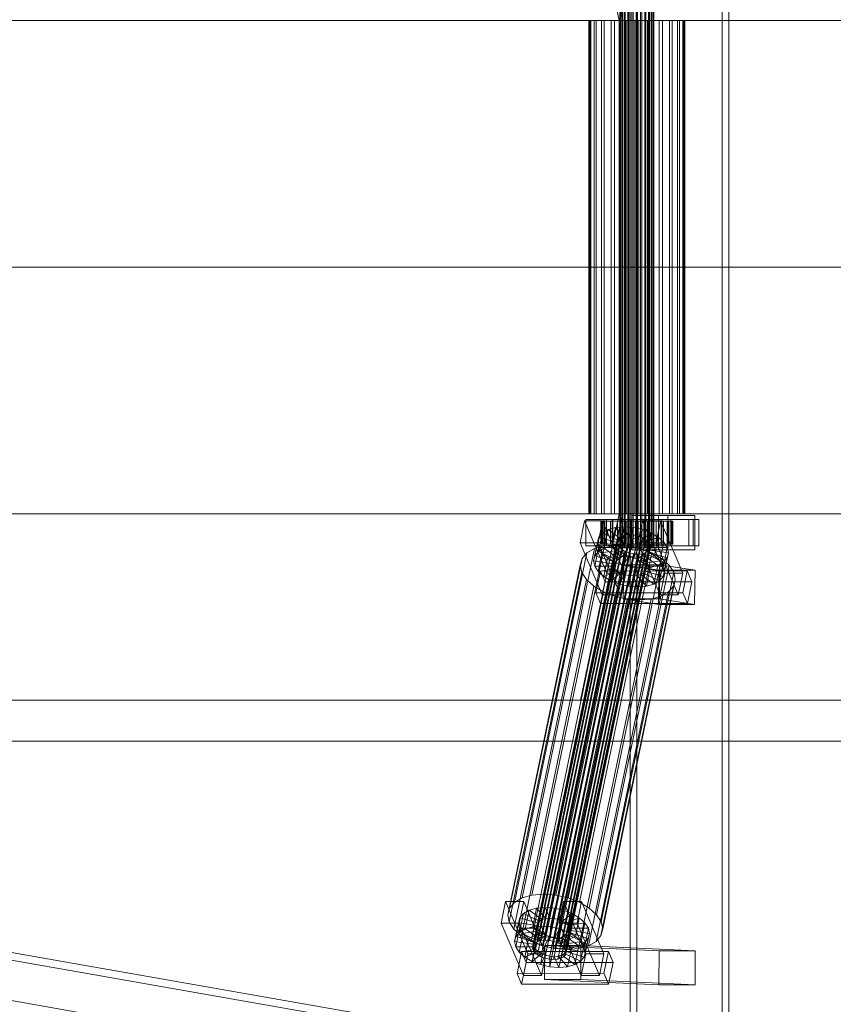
# Model space of a CAD drawing. Header units: millimetres. Extents: x -4395 to 65662, y -65530 to 6847.
# Tile 652 of 656: x 22246 to 22675, y -18389 to -17870. Entities that reach past the tile are written whole.
import ezdxf

# ---------------------------------------------------------------- set-up
doc = ezdxf.new("R2010")
doc.units = ezdxf.units.MM
doc.layers.add('superior_C02', color=7, linetype='Continuous', lineweight=0)
doc.layers.add('superior_C07', color=7, linetype='Continuous', lineweight=0)

msp = doc.modelspace()

# ---------------------------------------------------------------- linework, layer by layer
at = {"layer": 'superior_C02'}
for p, q in [((22567.843, -17575), (22567.843, -18425)), ((22571.419, -18425), (22571.419, -17575)), ((22616.334, -18425), (22616.334, -17575)), ((22619.91, -17575), (22619.91, -18425)), ((22541.592, -17771.702), (22561.995, -17870)), ((22563.773, -17870), (22543.371, -17771.702)), ((22562.351, -18148), (22562.351, -17852)), ((22562.563, -18148), (22562.563, -17852)), ((22562.753, -18148), (22562.753, -17852)), ((22563.372, -18148), (22563.372, -17852)), ((22563.74, -18148), (22563.74, -17852)), ((22564.725, -18148), (22564.725, -17852)), ((22565.245, -18148), (22565.245, -17852)), ((22566.529, -18148), (22566.529, -17852)), ((22567.166, -18148), (22567.166, -17852)), ((22568.661, -18148), (22568.661, -17852)), ((22569.371, -18148), (22569.371, -17852)), ((22570.976, -18148), (22570.976, -17852)), ((22571.711, -18148), (22571.711, -17852)), ((22573.316, -18148), (22573.316, -17852)), ((22574.026, -18148), (22574.026, -17852)), ((22575.522, -18148), (22575.522, -17852)), ((22576.158, -18148), (22576.158, -17852)), ((22577.443, -18148), (22577.443, -17852)), ((22577.962, -18148), (22577.962, -17852)), ((22578.948, -18148), (22578.948, -17852)), ((22579.315, -18148), (22579.315, -17852)), ((22579.935, -17852), (22579.935, -18148)), ((22580.125, -18148), (22580.125, -17852)), ((22580.336, -18148), (22580.336, -17852)), ((21988.96, -17870), (22561.995, -17870)), ((22563.773, -17870), (21990.738, -17870)), ((22546.561, -17870), (22545.965, -17870)), ((22545.965, -17870), (22547.098, -17870)), ((22545.965, -18130), (22545.965, -17870)), ((22548.847, -17870), (22546.561, -17870)), ((22546.561, -18130), (22546.561, -17870)), ((22547.098, -17870), (22549.884, -17870)), ((22547.098, -18130), (22547.098, -17870)), ((22552.665, -17870), (22548.847, -17870)), ((22548.847, -18130), (22548.847, -17870)), ((22549.884, -17870), (22554.132, -17870)), ((22549.884, -18130), (22549.884, -17870)), ((22557.756, -17870), (22552.665, -17870)), ((22552.665, -18130), (22552.665, -17870)), ((22554.132, -17870), (22559.553, -17870)), ((22554.132, -18130), (22554.132, -17870)), ((22563.773, -17870), (22557.756, -17870)), ((22557.756, -18130), (22557.756, -17870)), ((22559.553, -17870), (22565.777, -17870)), ((22559.553, -18130), (22559.553, -17870)), ((22561.995, -17870), (22561.995, -18000)), ((22561.995, -17870), (22991.771, -17870)), ((22563.773, -18000), (22563.773, -17870)), ((22993.55, -17870), (22563.773, -17870)), ((22570.307, -17870), (22563.773, -17870)), ((22563.773, -18130), (22563.773, -17870)), ((22565.777, -17870), (22572.381, -17870)), ((22565.777, -18130), (22565.777, -17870)), ((22576.91, -17870), (22570.307, -17870)), ((22570.307, -18130), (22570.307, -17870)), ((22572.381, -17870), (22578.914, -17870)), ((22572.381, -18130), (22572.381, -17870)), ((22583.135, -17870), (22576.91, -17870)), ((22576.91, -18130), (22576.91, -17870)), ((22578.914, -17870), (22584.932, -17870)), ((22578.914, -18130), (22578.914, -17870)), ((22588.556, -17870), (22583.135, -17870)), ((22583.135, -18130), (22583.135, -17870)), ((22584.932, -17870), (22590.023, -17870)), ((22584.932, -18130), (22584.932, -17870)), ((22592.804, -17870), (22588.556, -17870)), ((22588.556, -18130), (22588.556, -17870)), ((22590.023, -17870), (22593.841, -17870)), ((22590.023, -18130), (22590.023, -17870)), ((22595.589, -17870), (22592.804, -17870)), ((22592.804, -18130), (22592.804, -17870)), ((22593.841, -17870), (22596.126, -17870)), ((22593.841, -18130), (22593.841, -17870)), ((22596.723, -17870), (22595.589, -17870)), ((22595.589, -17870), (22595.589, -18130)), ((22596.126, -17870), (22596.723, -17870)), ((22596.126, -18130), (22596.126, -17870)), ((22596.723, -18130), (22596.723, -17870)), ((21988.96, -18000), (22561.995, -18000)), ((22563.773, -18000), (21990.738, -18000)), ((22561.995, -18000), (22561.995, -18130)), ((22561.995, -18000), (22991.771, -18000)), ((22563.773, -18130), (22563.773, -18000)), ((22993.55, -18000), (22563.773, -18000)), ((21988.96, -18130), (22561.995, -18130)), ((22563.773, -18130), (21990.738, -18130)), ((22561.995, -18130), (22541.592, -18228.298)), ((22543.371, -18228.298), (22563.773, -18130)), ((22547.098, -18130), (22545.965, -18130)), ((22545.965, -18130), (22546.561, -18130)), ((22546.561, -18130), (22548.847, -18130)), ((22549.884, -18130), (22547.098, -18130)), ((22548.847, -18130), (22552.665, -18130)), ((22554.132, -18130), (22549.884, -18130)), ((22552.665, -18130), (22557.756, -18130)), ((22559.553, -18130), (22554.132, -18130)), ((22557.756, -18130), (22563.773, -18130)), ((22565.777, -18130), (22559.553, -18130)), ((22561.995, -18130), (22991.771, -18130)), ((22993.55, -18130), (22563.773, -18130)), ((22563.773, -18130), (22570.307, -18130)), ((22572.381, -18130), (22565.777, -18130)), ((22587.745, -18131), (22568.654, -18131)), ((22568.654, -18131), (22568.654, -18149)), ((22582.841, -18131), (22568.654, -18131)), ((22570.307, -18130), (22576.91, -18130)), ((22578.914, -18130), (22572.381, -18130)), ((22576.91, -18130), (22583.135, -18130)), ((22584.932, -18130), (22578.914, -18130)), ((22582.841, -18149), (22582.841, -18131)), ((22582.841, -18131), (22601.932, -18131)), ((22583.135, -18130), (22588.556, -18130)), ((22590.023, -18130), (22584.932, -18130)), ((22587.745, -18149), (22587.745, -18131)), ((22587.745, -18131), (22601.932, -18131)), ((22588.556, -18130), (22592.804, -18130)), ((22593.841, -18130), (22590.023, -18130)), ((22592.804, -18130), (22595.589, -18130)), ((22596.126, -18130), (22593.841, -18130)), ((22595.589, -18130), (22596.723, -18130)), ((22596.723, -18130), (22596.126, -18130)), ((22601.932, -18131), (22601.932, -18149)), ((22543.755, -18133.859), (22541.374, -18145.327)), ((22553.3, -18133.847), (22543.755, -18133.859)), ((22555.505, -18161.391), (22543.755, -18133.859)), ((22553.989, -18133), (22544.443, -18133)), ((22544.443, -18133), (22544.443, -18147)), ((22558.75, -18133), (22544.443, -18133)), ((22550.92, -18145.315), (22553.3, -18133.847)), ((22552.806, -18134), (22552.36, -18134)), ((22552.36, -18134), (22562.351, -18134)), ((22552.36, -18146), (22552.36, -18134)), ((22552.36, -18134), (22553.207, -18134)), ((22554.515, -18134), (22552.806, -18134)), ((22552.806, -18134), (22562.563, -18134)), ((22552.806, -18146), (22552.806, -18134)), ((22553.207, -18134), (22562.753, -18134)), ((22553.207, -18146), (22553.207, -18134)), ((22553.207, -18134), (22555.291, -18134)), ((22553.3, -18133.847), (22565.051, -18161.379)), ((22553.989, -18147), (22553.989, -18133)), ((22553.989, -18133), (22568.295, -18133)), ((22557.371, -18134), (22554.515, -18134)), ((22554.515, -18134), (22563.372, -18134)), ((22554.515, -18146), (22554.515, -18134)), ((22601.108, -18133), (22555.29, -18133)), ((22555.29, -18133), (22555.29, -18147)), ((22558.27, -18133), (22555.29, -18133)), ((22555.291, -18134), (22563.74, -18134)), ((22555.291, -18146), (22555.291, -18134)), ((22555.291, -18134), (22558.469, -18134)), ((22561.18, -18134), (22557.371, -18134)), ((22557.371, -18134), (22564.725, -18134)), ((22557.371, -18146), (22557.371, -18134)), ((22558.27, -18147), (22558.27, -18133)), ((22558.27, -18133), (22604.089, -18133)), ((22558.469, -18134), (22565.245, -18134)), ((22558.469, -18146), (22558.469, -18134)), ((22558.469, -18134), (22562.524, -18134)), ((22558.75, -18147), (22558.75, -18133)), ((22558.75, -18133), (22568.295, -18133)), ((22565.681, -18134), (22561.18, -18134)), ((22561.18, -18134), (22566.529, -18134)), ((22561.18, -18146), (22561.18, -18134)), ((22562.351, -18134), (22562.563, -18134)), ((22562.351, -18134), (22562.351, -18146)), ((22562.753, -18134), (22562.351, -18134)), ((22562.524, -18134), (22567.166, -18134)), ((22562.524, -18146), (22562.524, -18134)), ((22562.524, -18134), (22567.18, -18134)), ((22562.563, -18134), (22563.372, -18134)), ((22562.563, -18134), (22562.563, -18146)), ((22562.753, -18134), (22562.753, -18146)), ((22563.74, -18134), (22562.753, -18134)), ((22563.372, -18134), (22564.725, -18134)), ((22563.372, -18134), (22563.372, -18146)), ((22563.74, -18134), (22563.74, -18146)), ((22565.245, -18134), (22563.74, -18134)), ((22564.725, -18134), (22566.529, -18134)), ((22564.725, -18134), (22564.725, -18146)), ((22565.245, -18134), (22565.245, -18146)), ((22567.166, -18134), (22565.245, -18134)), ((22570.568, -18134), (22565.681, -18134)), ((22565.681, -18134), (22568.661, -18134)), ((22565.681, -18146), (22565.681, -18134)), ((22566.529, -18134), (22568.661, -18134)), ((22566.529, -18134), (22566.529, -18146)), ((22567.166, -18134), (22567.166, -18146)), ((22569.371, -18134), (22567.166, -18134)), ((22567.18, -18134), (22569.371, -18134)), ((22567.18, -18146), (22567.18, -18134)), ((22567.18, -18134), (22572.12, -18134)), ((22568.295, -18133), (22568.295, -18147)), ((22568.661, -18134), (22570.976, -18134)), ((22568.661, -18134), (22568.661, -18146)), ((22569.371, -18134), (22569.371, -18146)), ((22571.711, -18134), (22569.371, -18134)), ((22575.508, -18134), (22570.568, -18134)), ((22570.568, -18134), (22570.976, -18134)), ((22570.568, -18146), (22570.568, -18134)), ((22570.976, -18134), (22573.316, -18134)), ((22570.976, -18134), (22570.976, -18146)), ((22572.12, -18134), (22571.711, -18134)), ((22571.711, -18134), (22571.711, -18146)), ((22574.026, -18134), (22571.711, -18134)), ((22574.3, -18133.821), (22571.92, -18145.289)), ((22572.12, -18146), (22572.12, -18134)), ((22572.12, -18134), (22577.007, -18134)), ((22575.508, -18134), (22573.316, -18134)), ((22573.316, -18134), (22575.522, -18134)), ((22573.316, -18134), (22573.316, -18146)), ((22577.007, -18134), (22574.026, -18134)), ((22574.026, -18134), (22574.026, -18146)), ((22576.158, -18134), (22574.026, -18134)), ((22583.846, -18133.809), (22574.3, -18133.821)), ((22586.051, -18161.353), (22574.3, -18133.821)), ((22584.534, -18133), (22574.989, -18133)), ((22574.989, -18133), (22574.989, -18147)), ((22589.295, -18133), (22574.989, -18133)), ((22580.164, -18134), (22575.508, -18134)), ((22575.508, -18146), (22575.508, -18134)), ((22580.164, -18134), (22575.522, -18134)), ((22575.522, -18134), (22577.443, -18134)), ((22575.522, -18134), (22575.522, -18146)), ((22581.508, -18134), (22576.158, -18134)), ((22576.158, -18134), (22576.158, -18146)), ((22577.962, -18134), (22576.158, -18134)), ((22577.007, -18146), (22577.007, -18134)), ((22577.007, -18134), (22581.508, -18134)), ((22584.219, -18134), (22577.443, -18134)), ((22577.443, -18134), (22578.948, -18134)), ((22577.443, -18134), (22577.443, -18146)), ((22585.316, -18134), (22577.962, -18134)), ((22577.962, -18134), (22577.962, -18146)), ((22579.315, -18134), (22577.962, -18134)), ((22587.397, -18134), (22578.948, -18134)), ((22578.948, -18134), (22579.935, -18134)), ((22578.948, -18134), (22578.948, -18146)), ((22588.173, -18134), (22579.315, -18134)), ((22579.315, -18134), (22579.315, -18146)), ((22580.125, -18134), (22579.315, -18134)), ((22579.935, -18134), (22589.48, -18134)), ((22579.935, -18146), (22579.935, -18134)), ((22579.935, -18134), (22580.336, -18134)), ((22589.882, -18134), (22580.125, -18134)), ((22580.125, -18134), (22580.125, -18146)), ((22580.336, -18134), (22580.125, -18134)), ((22584.219, -18134), (22580.164, -18134)), ((22580.164, -18146), (22580.164, -18134)), ((22590.328, -18134), (22580.336, -18134)), ((22580.336, -18134), (22580.336, -18146)), ((22581.466, -18145.277), (22583.846, -18133.809)), ((22581.508, -18146), (22581.508, -18134)), ((22581.508, -18134), (22585.316, -18134)), ((22583.846, -18133.809), (22595.596, -18161.341)), ((22587.397, -18134), (22584.219, -18134)), ((22584.219, -18146), (22584.219, -18134)), ((22584.534, -18147), (22584.534, -18133)), ((22584.534, -18133), (22598.841, -18133)), ((22585.316, -18146), (22585.316, -18134)), ((22585.316, -18134), (22588.173, -18134)), ((22589.48, -18134), (22587.397, -18134)), ((22587.397, -18146), (22587.397, -18134)), ((22588.173, -18146), (22588.173, -18134)), ((22588.173, -18134), (22589.882, -18134)), ((22589.295, -18147), (22589.295, -18133)), ((22589.295, -18133), (22598.841, -18133)), ((22589.48, -18134), (22589.48, -18146)), ((22590.328, -18134), (22589.48, -18134)), ((22589.882, -18146), (22589.882, -18134)), ((22589.882, -18134), (22590.328, -18134)), ((22590.328, -18146), (22590.328, -18134)), ((22598.841, -18133), (22598.841, -18147)), ((22601.108, -18147), (22601.108, -18133)), ((22601.108, -18133), (22604.089, -18133)), ((22604.089, -18133), (22604.089, -18147)), ((22519.022, -18355.541), (22563.397, -18141.742)), ((22520.874, -18355.022), (22565.249, -18141.224)), ((22523.022, -18354.844), (22567.398, -18141.045)), ((22525.321, -18355.017), (22569.696, -18141.218)), ((22527.613, -18355.53), (22571.988, -18141.731)), ((22551.107, -18149.985), (22553.147, -18140.156)), ((22553.147, -18140.156), (22551.229, -18142.416)), ((22556.164, -18138.419), (22553.147, -18140.156)), ((22553.147, -18140.156), (22561.628, -18144.203)), ((22554.124, -18148.249), (22556.164, -18138.419)), ((22560.074, -18137.325), (22556.164, -18138.419)), ((22556.164, -18138.419), (22563.057, -18143.38)), ((22558.034, -18147.155), (22560.074, -18137.325)), ((22564.609, -18136.948), (22560.074, -18137.325)), ((22560.074, -18137.325), (22564.909, -18142.862)), ((22563.397, -18141.742), (22561.968, -18142.565)), ((22562.569, -18146.777), (22564.609, -18136.948)), ((22565.249, -18141.224), (22563.397, -18141.742)), ((22569.462, -18137.313), (22564.609, -18136.948)), ((22564.609, -18136.948), (22567.058, -18142.683)), ((22567.398, -18141.045), (22565.249, -18141.224)), ((22569.696, -18141.218), (22567.398, -18141.045)), ((22567.422, -18147.143), (22569.462, -18137.313)), ((22569.462, -18137.313), (22569.356, -18142.856)), ((22574.301, -18138.396), (22569.462, -18137.313)), ((22571.988, -18141.731), (22569.696, -18141.218)), ((22574.301, -18138.396), (22571.648, -18143.369)), ((22574.118, -18142.549), (22571.988, -18141.731)), ((22572.261, -18148.226), (22574.301, -18138.396)), ((22578.796, -18140.123), (22573.778, -18144.188)), ((22578.796, -18140.123), (22574.301, -18138.396)), ((22576.756, -18149.953), (22578.796, -18140.123)), ((22582.642, -18142.377), (22578.796, -18140.123)), ((22516.004, -18331.197), (22554.259, -18146.887)), ((22516.357, -18358.68), (22560.732, -18144.881)), ((22516.634, -18360.017), (22561.01, -18146.218)), ((22516.684, -18357.434), (22561.059, -18143.635)), ((22517.593, -18356.363), (22561.968, -18142.565)), ((22522.068, -18330.692), (22560.322, -18146.383)), ((22528.555, -18331.181), (22566.81, -18146.872)), ((22529.742, -18356.348), (22574.118, -18142.549)), ((22531.564, -18357.415), (22575.939, -18143.617)), ((22532.953, -18358.659), (22577.329, -18144.861)), ((22578.192, -18146.196), (22533.816, -18359.995)), ((22541.374, -18145.327), (22550.92, -18145.315)), ((22541.374, -18145.327), (22553.125, -18172.859)), ((22544.443, -18147), (22553.989, -18147)), ((22544.443, -18147), (22558.75, -18147)), ((22548.498, -18154.877), (22550.538, -18145.047)), ((22554.259, -18146.887), (22549.033, -18148.35)), ((22549.188, -18152.246), (22551.229, -18142.416)), ((22551.229, -18142.416), (22550.538, -18145.047)), ((22550.538, -18145.047), (22560.392, -18146.52)), ((22550.538, -18145.047), (22551.124, -18147.868)), ((22562.671, -18172.847), (22550.92, -18145.315)), ((22551.229, -18142.416), (22560.719, -18145.274)), ((22562.351, -18146), (22552.36, -18146)), ((22552.36, -18146), (22552.806, -18146)), ((22553.207, -18146), (22552.36, -18146)), ((22562.563, -18146), (22552.806, -18146)), ((22552.806, -18146), (22554.515, -18146)), ((22562.753, -18146), (22553.207, -18146)), ((22555.291, -18146), (22553.207, -18146)), ((22568.295, -18147), (22553.989, -18147)), ((22554.124, -18148.249), (22558.034, -18147.155)), ((22560.322, -18146.383), (22554.259, -18146.887)), ((22563.372, -18146), (22554.515, -18146)), ((22554.515, -18146), (22557.371, -18146)), ((22555.29, -18147), (22601.108, -18147)), ((22555.29, -18147), (22558.27, -18147)), ((22563.74, -18146), (22555.291, -18146)), ((22558.469, -18146), (22555.291, -18146)), ((22564.725, -18146), (22557.371, -18146)), ((22557.371, -18146), (22561.18, -18146)), ((22558.034, -18147.155), (22562.569, -18146.777)), ((22562.869, -18152.692), (22558.034, -18147.155)), ((22604.089, -18147), (22558.27, -18147)), ((22560.392, -18146.52), (22558.352, -18156.35)), ((22565.245, -18146), (22558.469, -18146)), ((22562.524, -18146), (22558.469, -18146)), ((22560.719, -18145.274), (22558.679, -18155.103)), ((22568.295, -18147), (22558.75, -18147)), ((22561.628, -18144.203), (22559.588, -18154.033)), ((22566.81, -18146.872), (22560.322, -18146.383)), ((22560.392, -18146.52), (22560.719, -18145.274)), ((22560.67, -18147.856), (22560.392, -18146.52)), ((22560.719, -18145.274), (22561.628, -18144.203)), ((22561.059, -18143.635), (22560.732, -18144.881)), ((22560.732, -18144.881), (22561.01, -18146.218)), ((22561.01, -18146.218), (22561.873, -18147.554)), ((22563.057, -18143.38), (22561.017, -18153.21)), ((22561.968, -18142.565), (22561.059, -18143.635)), ((22566.529, -18146), (22561.18, -18146)), ((22561.18, -18146), (22565.681, -18146)), ((22561.628, -18144.203), (22563.057, -18143.38)), ((22562.563, -18146), (22562.351, -18146)), ((22562.351, -18146), (22562.753, -18146)), ((22567.166, -18146), (22562.524, -18146)), ((22567.18, -18146), (22562.524, -18146)), ((22563.372, -18146), (22562.563, -18146)), ((22565.017, -18152.513), (22562.569, -18146.777)), ((22562.569, -18146.777), (22567.422, -18147.143)), ((22562.753, -18146), (22563.74, -18146)), ((22564.909, -18142.862), (22562.869, -18152.692)), ((22563.057, -18143.38), (22564.909, -18142.862)), ((22564.725, -18146), (22563.372, -18146)), ((22563.74, -18146), (22565.245, -18146)), ((22566.529, -18146), (22564.725, -18146)), ((22564.909, -18142.862), (22567.058, -18142.683)), ((22567.058, -18142.683), (22565.017, -18152.513)), ((22565.245, -18146), (22567.166, -18146)), ((22568.661, -18146), (22565.681, -18146)), ((22565.681, -18146), (22570.568, -18146)), ((22568.661, -18146), (22566.529, -18146)), ((22573.278, -18148.32), (22566.81, -18146.872)), ((22567.058, -18142.683), (22569.356, -18142.856)), ((22567.166, -18146), (22569.371, -18146)), ((22569.371, -18146), (22567.18, -18146)), ((22572.12, -18146), (22567.18, -18146)), ((22569.356, -18142.856), (22567.316, -18152.686)), ((22567.316, -18152.686), (22567.422, -18147.143)), ((22567.422, -18147.143), (22572.261, -18148.226)), ((22570.976, -18146), (22568.661, -18146)), ((22569.356, -18142.856), (22571.648, -18143.369)), ((22569.371, -18146), (22571.711, -18146)), ((22571.648, -18143.369), (22569.608, -18153.199)), ((22570.976, -18146), (22570.568, -18146)), ((22570.568, -18146), (22575.508, -18146)), ((22573.316, -18146), (22570.976, -18146)), ((22571.648, -18143.369), (22573.778, -18144.188)), ((22571.711, -18146), (22572.12, -18146)), ((22571.711, -18146), (22574.026, -18146)), ((22573.778, -18144.188), (22571.737, -18154.017)), ((22571.92, -18145.289), (22581.466, -18145.277)), ((22571.92, -18145.289), (22583.671, -18172.821)), ((22577.007, -18146), (22572.12, -18146)), ((22575.522, -18146), (22573.316, -18146)), ((22573.316, -18146), (22575.508, -18146)), ((22575.599, -18145.255), (22573.559, -18155.085)), ((22573.778, -18144.188), (22575.599, -18145.255)), ((22574.026, -18146), (22577.007, -18146)), ((22574.026, -18146), (22576.158, -18146)), ((22575.939, -18143.617), (22574.118, -18142.549)), ((22576.989, -18146.499), (22574.948, -18156.329)), ((22574.989, -18147), (22584.534, -18147)), ((22574.989, -18147), (22589.295, -18147)), ((22575.508, -18146), (22580.164, -18146)), ((22577.443, -18146), (22575.522, -18146)), ((22575.522, -18146), (22580.164, -18146)), ((22582.642, -18142.377), (22575.599, -18145.255)), ((22575.599, -18145.255), (22576.989, -18146.499)), ((22577.329, -18144.861), (22575.939, -18143.617)), ((22576.158, -18146), (22581.508, -18146)), ((22576.158, -18146), (22577.962, -18146)), ((22585.575, -18145.003), (22576.989, -18146.499)), ((22576.989, -18146.499), (22577.852, -18147.835)), ((22581.508, -18146), (22577.007, -18146)), ((22578.192, -18146.196), (22577.329, -18144.861)), ((22578.948, -18146), (22577.443, -18146)), ((22577.443, -18146), (22584.219, -18146)), ((22577.962, -18146), (22585.316, -18146)), ((22577.962, -18146), (22579.315, -18146)), ((22578.469, -18147.533), (22578.192, -18146.196)), ((22579.935, -18146), (22578.948, -18146)), ((22578.948, -18146), (22587.397, -18146)), ((22579.315, -18146), (22588.173, -18146)), ((22579.315, -18146), (22580.125, -18146)), ((22589.48, -18146), (22579.935, -18146)), ((22580.336, -18146), (22579.935, -18146)), ((22580.125, -18146), (22589.882, -18146)), ((22580.125, -18146), (22580.336, -18146)), ((22580.164, -18146), (22584.219, -18146)), ((22580.336, -18146), (22590.328, -18146)), ((22580.601, -18152.207), (22582.642, -18142.377)), ((22593.216, -18172.809), (22581.466, -18145.277)), ((22585.316, -18146), (22581.508, -18146)), ((22585.575, -18145.003), (22582.642, -18142.377)), ((22583.535, -18154.833), (22585.575, -18145.003)), ((22584.219, -18146), (22587.397, -18146)), ((22598.841, -18147), (22584.534, -18147)), ((22588.173, -18146), (22585.316, -18146)), ((22587.397, -18147.823), (22585.575, -18145.003)), ((22587.397, -18146), (22589.48, -18146)), ((22589.882, -18146), (22588.173, -18146)), ((22598.841, -18147), (22589.295, -18147)), ((22589.48, -18146), (22590.328, -18146)), ((22590.328, -18146), (22589.882, -18146)), ((22604.089, -18147), (22601.108, -18147)), ((22506.745, -18334.981), (22544.999, -18150.672)), ((22510.778, -18332.659), (22549.033, -18148.35)), ((22517.497, -18361.352), (22561.873, -18147.554)), ((22518.887, -18362.596), (22563.262, -18148.798)), ((22520.709, -18363.664), (22565.084, -18149.865)), ((22522.838, -18364.482), (22567.213, -18150.683)), ((22525.13, -18364.995), (22569.505, -18151.196)), ((22527.429, -18365.168), (22571.804, -18151.369)), ((22529.577, -18364.989), (22573.952, -18151.191)), ((22531.429, -18364.471), (22575.804, -18150.672)), ((22532.858, -18363.648), (22577.233, -18149.85)), ((22533.767, -18362.578), (22578.142, -18148.779)), ((22534.094, -18361.332), (22578.469, -18147.533)), ((22535.024, -18332.629), (22573.278, -18148.32)), ((22541.033, -18334.938), (22579.288, -18150.629)), ((22544.999, -18150.672), (22542.434, -18153.694)), ((22549.033, -18148.35), (22544.999, -18150.672)), ((22548.498, -18154.877), (22549.188, -18152.246)), ((22549.084, -18157.698), (22551.124, -18147.868)), ((22549.188, -18152.246), (22551.107, -18149.985)), ((22558.679, -18155.103), (22549.188, -18152.246)), ((22550.906, -18160.518), (22552.946, -18150.688)), ((22551.107, -18149.985), (22554.124, -18148.249)), ((22559.588, -18154.033), (22551.107, -18149.985)), ((22551.124, -18147.868), (22560.67, -18147.856)), ((22551.124, -18147.868), (22552.946, -18150.688)), ((22552.946, -18150.688), (22561.533, -18149.192)), ((22552.946, -18150.688), (22555.88, -18153.314)), ((22561.017, -18153.21), (22554.124, -18148.249)), ((22555.88, -18153.314), (22562.922, -18150.436)), ((22560.67, -18147.856), (22558.63, -18157.686)), ((22561.533, -18149.192), (22559.493, -18159.022)), ((22559.725, -18155.567), (22564.744, -18151.503)), ((22561.533, -18149.192), (22560.67, -18147.856)), ((22562.922, -18150.436), (22560.882, -18160.266)), ((22562.922, -18150.436), (22561.533, -18149.192)), ((22561.873, -18147.554), (22563.262, -18148.798)), ((22562.753, -18148), (22562.351, -18148)), ((22562.351, -18148), (22562.563, -18148)), ((22562.563, -18148), (22563.372, -18148)), ((22564.744, -18151.503), (22562.704, -18161.333)), ((22563.74, -18148), (22562.753, -18148)), ((22564.744, -18151.503), (22562.922, -18150.436)), ((22563.262, -18148.798), (22565.084, -18149.865)), ((22563.372, -18148), (22564.725, -18148)), ((22565.245, -18148), (22563.74, -18148)), ((22564.221, -18157.295), (22566.873, -18152.321)), ((22564.725, -18148), (22566.529, -18148)), ((22566.873, -18152.321), (22564.744, -18151.503)), ((22566.873, -18152.321), (22564.833, -18162.151)), ((22565.084, -18149.865), (22567.213, -18150.683)), ((22567.166, -18148), (22565.245, -18148)), ((22566.529, -18148), (22568.661, -18148)), ((22569.165, -18152.835), (22566.873, -18152.321)), ((22569.371, -18148), (22567.166, -18148)), ((22567.213, -18150.683), (22569.505, -18151.196)), ((22568.654, -18149), (22587.745, -18149)), ((22582.841, -18149), (22568.654, -18149)), ((22568.661, -18148), (22570.976, -18148)), ((22571.711, -18148), (22569.371, -18148)), ((22569.505, -18151.196), (22571.804, -18151.369)), ((22569.608, -18153.199), (22572.261, -18148.226)), ((22570.976, -18148), (22573.316, -18148)), ((22574.026, -18148), (22571.711, -18148)), ((22571.737, -18154.017), (22576.756, -18149.953)), ((22571.804, -18151.369), (22573.952, -18151.191)), ((22572.261, -18148.226), (22576.756, -18149.953)), ((22579.288, -18150.629), (22573.278, -18148.32)), ((22573.316, -18148), (22575.522, -18148)), ((22575.464, -18152.311), (22573.424, -18162.14)), ((22573.559, -18155.085), (22580.601, -18152.207)), ((22575.464, -18152.311), (22573.612, -18152.829)), ((22573.952, -18151.191), (22575.804, -18150.672)), ((22576.158, -18148), (22574.026, -18148)), ((22576.893, -18151.488), (22574.853, -18161.318)), ((22576.893, -18151.488), (22575.464, -18152.311)), ((22582.357, -18157.272), (22575.464, -18152.311)), ((22575.522, -18148), (22577.443, -18148)), ((22577.802, -18150.417), (22575.762, -18160.247)), ((22575.804, -18150.672), (22577.233, -18149.85)), ((22575.811, -18157.665), (22577.852, -18147.835)), ((22578.129, -18149.171), (22576.089, -18159.001)), ((22577.962, -18148), (22576.158, -18148)), ((22576.756, -18149.953), (22580.601, -18152.207)), ((22577.802, -18150.417), (22576.893, -18151.488)), ((22585.374, -18155.535), (22576.893, -18151.488)), ((22577.233, -18149.85), (22578.142, -18148.779)), ((22577.443, -18148), (22578.948, -18148)), ((22578.129, -18149.171), (22577.802, -18150.417)), ((22587.293, -18153.275), (22577.802, -18150.417)), ((22577.852, -18147.835), (22587.397, -18147.823)), ((22577.852, -18147.835), (22578.129, -18149.171)), ((22579.315, -18148), (22577.962, -18148)), ((22587.983, -18150.644), (22578.129, -18149.171)), ((22578.142, -18148.779), (22578.469, -18147.533)), ((22578.948, -18148), (22579.935, -18148)), ((22584.429, -18153.641), (22579.288, -18150.629)), ((22580.125, -18148), (22579.315, -18148)), ((22579.935, -18148), (22580.336, -18148)), ((22580.336, -18148), (22580.125, -18148)), ((22580.601, -18152.207), (22583.535, -18154.833)), ((22601.932, -18149), (22582.841, -18149)), ((22587.397, -18147.823), (22585.357, -18157.653)), ((22585.943, -18160.474), (22587.983, -18150.644)), ((22587.293, -18153.275), (22587.983, -18150.644)), ((22587.983, -18150.644), (22587.397, -18147.823)), ((22601.932, -18149), (22587.745, -18149)), ((22503.257, -18341.52), (22541.512, -18157.211)), ((22504.179, -18338.003), (22542.434, -18153.694)), ((22542.434, -18153.694), (22541.512, -18157.211)), ((22541.512, -18157.211), (22542.295, -18160.982)), ((22546.174, -18337.95), (22584.429, -18153.641)), ((22558.352, -18156.35), (22548.498, -18154.877)), ((22549.084, -18157.698), (22548.498, -18154.877)), ((22550.096, -18341.461), (22588.35, -18157.152)), ((22553.84, -18163.144), (22555.88, -18153.314)), ((22555.88, -18153.314), (22559.725, -18155.567)), ((22557.685, -18165.397), (22559.725, -18155.567)), ((22558.679, -18155.103), (22558.352, -18156.35)), ((22558.352, -18156.35), (22558.63, -18157.686)), ((22559.588, -18154.033), (22558.679, -18155.103)), ((22561.017, -18153.21), (22559.588, -18154.033)), ((22559.725, -18155.567), (22564.221, -18157.295)), ((22562.869, -18152.692), (22561.017, -18153.21)), ((22562.18, -18167.125), (22564.221, -18157.295)), ((22565.017, -18152.513), (22562.869, -18152.692)), ((22564.45, -18156.962), (22564.202, -18174.943)), ((22564.221, -18157.295), (22569.06, -18158.378)), ((22583.54, -18156.962), (22564.45, -18156.962)), ((22582.959, -18159.83), (22564.45, -18156.962)), ((22567.316, -18152.686), (22565.017, -18152.513)), ((22569.165, -18152.835), (22567.125, -18162.664)), ((22569.608, -18153.199), (22567.316, -18152.686)), ((22569.06, -18158.378), (22569.165, -18152.835)), ((22571.464, -18153.008), (22569.165, -18152.835)), ((22571.464, -18153.008), (22569.424, -18162.837)), ((22571.737, -18154.017), (22569.608, -18153.199)), ((22573.612, -18152.829), (22571.464, -18153.008)), ((22573.912, -18158.743), (22571.464, -18153.008)), ((22573.612, -18152.829), (22571.572, -18162.659)), ((22573.559, -18155.085), (22571.737, -18154.017)), ((22574.948, -18156.329), (22573.559, -18155.085)), ((22578.448, -18158.366), (22573.612, -18152.829)), ((22574.948, -18156.329), (22583.535, -18154.833)), ((22575.811, -18157.665), (22574.948, -18156.329)), ((22578.448, -18158.366), (22582.357, -18157.272)), ((22580.317, -18167.102), (22582.357, -18157.272)), ((22582.357, -18157.272), (22585.374, -18155.535)), ((22583.293, -18174.943), (22583.54, -18156.962)), ((22583.334, -18165.365), (22585.374, -18155.535)), ((22583.535, -18154.833), (22585.357, -18157.653)), ((22583.54, -18156.962), (22602.049, -18159.83)), ((22588.35, -18157.152), (22584.429, -18153.641)), ((22585.253, -18163.105), (22587.293, -18153.275)), ((22585.374, -18155.535), (22587.293, -18153.275)), ((22590.786, -18160.922), (22588.35, -18157.152)), ((22504.04, -18345.291), (22542.295, -18160.982)), ((22542.295, -18160.982), (22544.73, -18164.752)), ((22558.63, -18157.686), (22549.084, -18157.698)), ((22550.906, -18160.518), (22549.084, -18157.698)), ((22552.152, -18160.247), (22549.772, -18171.715)), ((22559.493, -18159.022), (22550.906, -18160.518)), ((22553.84, -18163.144), (22550.906, -18160.518)), ((22597.97, -18160.19), (22552.152, -18160.247)), ((22554.6, -18165.983), (22552.152, -18160.247)), ((22590.786, -18160.922), (22552.531, -18345.231)), ((22553.125, -18172.859), (22555.505, -18161.391)), ((22560.882, -18160.266), (22553.84, -18163.144)), ((22555.505, -18161.391), (22565.051, -18161.379)), ((22562.704, -18161.333), (22557.685, -18165.397)), ((22558.63, -18157.686), (22559.493, -18159.022)), ((22559.493, -18159.022), (22560.882, -18160.266)), ((22560.882, -18160.266), (22562.704, -18161.333)), ((22564.833, -18162.151), (22562.18, -18167.125)), ((22565.051, -18161.379), (22562.671, -18172.847)), ((22562.704, -18161.333), (22564.833, -18162.151)), ((22564.833, -18162.151), (22567.125, -18162.664)), ((22567.019, -18168.208), (22569.06, -18158.378)), ((22567.125, -18162.664), (22567.019, -18168.208)), ((22567.125, -18162.664), (22569.424, -18162.837)), ((22569.06, -18158.378), (22573.912, -18158.743)), ((22569.424, -18162.837), (22571.572, -18162.659)), ((22571.572, -18162.659), (22573.424, -18162.14)), ((22571.572, -18162.659), (22576.407, -18168.196)), ((22571.872, -18168.573), (22573.912, -18158.743)), ((22573.424, -18162.14), (22574.853, -18161.318)), ((22573.424, -18162.14), (22580.317, -18167.102)), ((22573.912, -18158.743), (22578.448, -18158.366)), ((22574.853, -18161.318), (22575.762, -18160.247)), ((22574.853, -18161.318), (22583.334, -18165.365)), ((22575.762, -18160.247), (22576.089, -18159.001)), ((22575.762, -18160.247), (22585.253, -18163.105)), ((22585.357, -18157.653), (22575.811, -18157.665)), ((22576.089, -18159.001), (22575.811, -18157.665)), ((22576.089, -18159.001), (22585.943, -18160.474)), ((22576.407, -18168.196), (22578.448, -18158.366)), ((22582.711, -18177.811), (22582.959, -18159.83)), ((22582.959, -18159.83), (22602.049, -18159.83)), ((22583.671, -18172.821), (22586.051, -18161.353)), ((22585.943, -18160.474), (22585.253, -18163.105)), ((22585.357, -18157.653), (22585.943, -18160.474)), ((22586.051, -18161.353), (22595.596, -18161.341)), ((22591.569, -18164.693), (22590.786, -18160.922)), ((22595.596, -18161.341), (22593.216, -18172.809)), ((22595.59, -18171.658), (22597.97, -18160.19)), ((22597.97, -18160.19), (22600.418, -18165.926)), ((22602.049, -18159.83), (22601.802, -18177.811)), ((22506.476, -18349.061), (22544.73, -18164.752)), ((22544.73, -18164.752), (22548.652, -18168.263)), ((22552.22, -18177.451), (22554.6, -18165.983)), ((22553.314, -18349.002), (22591.569, -18164.693)), ((22557.685, -18165.397), (22553.84, -18163.144)), ((22554.6, -18165.983), (22600.418, -18165.926)), ((22562.18, -18167.125), (22557.685, -18165.397)), ((22567.019, -18168.208), (22562.18, -18167.125)), ((22569.424, -18162.837), (22571.872, -18168.573)), ((22580.317, -18167.102), (22576.407, -18168.196)), ((22583.334, -18165.365), (22580.317, -18167.102)), ((22585.253, -18163.105), (22583.334, -18165.365)), ((22590.647, -18168.21), (22591.569, -18164.693)), ((22600.418, -18165.926), (22598.038, -18177.394)), ((22510.397, -18352.572), (22548.652, -18168.263)), ((22515.538, -18355.584), (22553.793, -18171.275)), ((22548.652, -18168.263), (22553.793, -18171.275)), ((22549.772, -18171.715), (22595.59, -18171.658)), ((22549.772, -18171.715), (22552.22, -18177.451)), ((22549.827, -18355.541), (22588.081, -18171.232)), ((22552.392, -18352.519), (22590.647, -18168.21)), ((22562.671, -18172.847), (22553.125, -18172.859)), ((22553.793, -18171.275), (22559.803, -18173.584)), ((22571.872, -18168.573), (22567.019, -18168.208)), ((22576.407, -18168.196), (22571.872, -18168.573)), ((22593.216, -18172.809), (22583.671, -18172.821)), ((22584.048, -18173.554), (22588.081, -18171.232)), ((22588.081, -18171.232), (22590.647, -18168.21)), ((22598.038, -18177.394), (22595.59, -18171.658)), ((22521.548, -18357.893), (22559.803, -18173.584)), ((22528.017, -18359.341), (22566.271, -18175.032)), ((22534.504, -18359.83), (22572.758, -18175.521)), ((22540.567, -18359.326), (22578.822, -18175.016)), ((22545.793, -18357.863), (22584.048, -18173.554)), ((22598.038, -18177.394), (22552.22, -18177.451)), ((22559.803, -18173.584), (22566.271, -18175.032)), ((22564.202, -18174.943), (22583.293, -18174.943)), ((22582.711, -18177.811), (22564.202, -18174.943)), ((22566.271, -18175.032), (22572.758, -18175.521)), ((22572.758, -18175.521), (22578.822, -18175.016)), ((22578.822, -18175.016), (22584.048, -18173.554)), ((22601.802, -18177.811), (22582.711, -18177.811)), ((22601.802, -18177.811), (22583.293, -18174.943)), ((22541.592, -18228.298), (21968.557, -18228.298)), ((21970.336, -18228.298), (22543.371, -18228.298)), ((22541.592, -18228.298), (22543.371, -18228.298)), ((22971.369, -18228.298), (22541.592, -18228.298)), ((22543.371, -18228.298), (22973.147, -18228.298)), ((24634.01, -18250), (15575.415, -18250)), ((15576.913, -18250), (24635.508, -18250)), ((22506.745, -18334.981), (22510.778, -18332.659)), ((22510.778, -18332.659), (22516.004, -18331.197)), ((22516.004, -18331.197), (22522.068, -18330.692)), ((22522.068, -18330.692), (22528.555, -18331.181)), ((22528.555, -18331.181), (22535.024, -18332.629)), ((22535.024, -18332.629), (22541.033, -18334.938)), ((22502.1, -18334.551), (22499.719, -18346.02)), ((22511.645, -18334.539), (22502.1, -18334.551)), ((22513.85, -18362.083), (22502.1, -18334.551)), ((22503.257, -18341.52), (22504.179, -18338.003)), ((22504.179, -18338.003), (22506.745, -18334.981)), ((22509.265, -18346.008), (22511.645, -18334.539)), ((22514.509, -18339.111), (22511.492, -18340.848)), ((22511.645, -18334.539), (22523.396, -18362.071)), ((22512.469, -18348.941), (22514.509, -18339.111)), ((22518.419, -18338.017), (22514.509, -18339.111)), ((22514.509, -18339.111), (22521.402, -18344.073)), ((22516.379, -18347.847), (22518.419, -18338.017)), ((22522.954, -18337.64), (22518.419, -18338.017)), ((22518.419, -18338.017), (22523.254, -18343.554)), ((22520.914, -18347.47), (22522.954, -18337.64)), ((22527.807, -18338.005), (22522.954, -18337.64)), ((22522.954, -18337.64), (22525.402, -18343.376)), ((22525.767, -18347.835), (22527.807, -18338.005)), ((22527.807, -18338.005), (22527.701, -18343.549)), ((22532.646, -18339.088), (22527.807, -18338.005)), ((22532.646, -18339.088), (22529.993, -18344.062)), ((22532.645, -18334.513), (22530.265, -18345.981)), ((22530.605, -18348.918), (22532.646, -18339.088)), ((22542.191, -18334.501), (22532.645, -18334.513)), ((22544.396, -18362.045), (22532.645, -18334.513)), ((22537.141, -18340.816), (22532.646, -18339.088)), ((22539.81, -18345.969), (22542.191, -18334.501)), ((22541.033, -18334.938), (22546.174, -18337.95)), ((22542.191, -18334.501), (22553.941, -18362.033)), ((22546.174, -18337.95), (22550.096, -18341.461)), ((22504.04, -18345.291), (22503.257, -18341.52)), ((22507.533, -18352.938), (22509.573, -18343.108)), ((22509.573, -18343.108), (22508.883, -18345.739)), ((22509.452, -18350.678), (22511.492, -18340.848)), ((22511.492, -18340.848), (22509.573, -18343.108)), ((22509.573, -18343.108), (22519.064, -18345.966)), ((22511.492, -18340.848), (22519.973, -18344.895)), ((22521.402, -18344.073), (22519.362, -18353.902)), ((22519.973, -18344.895), (22521.402, -18344.073)), ((22523.254, -18343.554), (22521.214, -18353.384)), ((22521.402, -18344.073), (22523.254, -18343.554)), ((22523.254, -18343.554), (22525.402, -18343.376)), ((22525.402, -18343.376), (22523.362, -18353.205)), ((22525.402, -18343.376), (22527.701, -18343.549)), ((22527.701, -18343.549), (22525.661, -18353.378)), ((22527.701, -18343.549), (22529.993, -18344.062)), ((22529.993, -18344.062), (22527.953, -18353.892)), ((22529.993, -18344.062), (22532.122, -18344.88)), ((22537.141, -18340.816), (22532.122, -18344.88)), ((22540.987, -18343.069), (22533.944, -18345.947)), ((22535.101, -18350.645), (22537.141, -18340.816)), ((22540.987, -18343.069), (22537.141, -18340.816)), ((22538.946, -18352.899), (22540.987, -18343.069)), ((22543.92, -18345.695), (22540.987, -18343.069)), ((22550.096, -18341.461), (22552.531, -18345.231)), ((22499.719, -18346.02), (22509.265, -18346.008)), ((22499.719, -18346.02), (22511.47, -18373.551)), ((22506.476, -18349.061), (22504.04, -18345.291)), ((22510.397, -18352.572), (22506.476, -18349.061)), ((22506.843, -18355.569), (22508.883, -18345.739)), ((22507.429, -18358.39), (22509.469, -18348.56)), ((22508.883, -18345.739), (22518.737, -18347.212)), ((22508.883, -18345.739), (22509.469, -18348.56)), ((22521.015, -18373.539), (22509.265, -18346.008)), ((22509.452, -18350.678), (22512.469, -18348.941)), ((22509.469, -18348.56), (22519.015, -18348.548)), ((22509.469, -18348.56), (22511.291, -18351.38)), ((22512.469, -18348.941), (22516.379, -18347.847)), ((22519.362, -18353.902), (22512.469, -18348.941)), ((22516.379, -18347.847), (22520.914, -18347.47)), ((22521.214, -18353.384), (22516.379, -18347.847)), ((22518.737, -18347.212), (22516.697, -18357.042)), ((22519.015, -18348.548), (22516.974, -18358.378)), ((22519.064, -18345.966), (22517.024, -18355.796)), ((22519.973, -18344.895), (22517.933, -18354.725)), ((22518.737, -18347.212), (22519.064, -18345.966)), ((22519.015, -18348.548), (22518.737, -18347.212)), ((22519.878, -18349.884), (22519.015, -18348.548)), ((22519.064, -18345.966), (22519.973, -18344.895)), ((22523.362, -18353.205), (22520.914, -18347.47)), ((22520.914, -18347.47), (22525.767, -18347.835)), ((22525.661, -18353.378), (22525.767, -18347.835)), ((22525.767, -18347.835), (22530.605, -18348.918)), ((22527.953, -18353.892), (22530.605, -18348.918)), ((22532.122, -18344.88), (22530.082, -18354.71)), ((22530.265, -18345.981), (22539.81, -18345.969)), ((22530.265, -18345.981), (22542.015, -18373.513)), ((22530.605, -18348.918), (22535.101, -18350.645)), ((22533.944, -18345.947), (22531.904, -18355.777)), ((22532.122, -18344.88), (22533.944, -18345.947)), ((22535.334, -18347.191), (22533.293, -18357.021)), ((22533.944, -18345.947), (22535.334, -18347.191)), ((22534.156, -18358.357), (22536.197, -18348.527)), ((22543.92, -18345.695), (22535.334, -18347.191)), ((22535.334, -18347.191), (22536.197, -18348.527)), ((22536.197, -18348.527), (22545.742, -18348.515)), ((22536.197, -18348.527), (22536.474, -18349.863)), ((22551.561, -18373.501), (22539.81, -18345.969)), ((22541.88, -18355.525), (22543.92, -18345.695)), ((22545.742, -18348.515), (22543.702, -18358.345)), ((22545.742, -18348.515), (22543.92, -18345.695)), ((22546.328, -18351.336), (22545.742, -18348.515)), ((22553.314, -18349.002), (22552.392, -18352.519)), ((22552.531, -18345.231), (22553.314, -18349.002)), ((22506.843, -18355.569), (22507.533, -18352.938)), ((22507.533, -18352.938), (22509.452, -18350.678)), ((22517.024, -18355.796), (22507.533, -18352.938)), ((22509.251, -18361.21), (22511.291, -18351.38)), ((22517.933, -18354.725), (22509.452, -18350.678)), ((22515.538, -18355.584), (22510.397, -18352.572)), ((22511.291, -18351.38), (22519.878, -18349.884)), ((22511.291, -18351.38), (22514.225, -18354.006)), ((22512.184, -18363.836), (22514.225, -18354.006)), ((22514.225, -18354.006), (22521.267, -18351.128)), ((22514.225, -18354.006), (22518.07, -18356.26)), ((22517.933, -18354.725), (22517.024, -18355.796)), ((22519.878, -18349.884), (22517.837, -18359.714)), ((22519.362, -18353.902), (22517.933, -18354.725)), ((22518.07, -18356.26), (22523.089, -18352.196)), ((22521.267, -18351.128), (22519.227, -18360.958)), ((22521.214, -18353.384), (22519.362, -18353.902)), ((22521.267, -18351.128), (22519.878, -18349.884)), ((22520.874, -18355.022), (22523.022, -18354.844)), ((22523.089, -18352.196), (22521.049, -18362.025)), ((22523.362, -18353.205), (22521.214, -18353.384)), ((22523.089, -18352.196), (22521.267, -18351.128)), ((22522.566, -18357.987), (22525.218, -18353.014)), ((22523.022, -18354.844), (22525.321, -18355.017)), ((22525.218, -18353.014), (22523.089, -18352.196)), ((22525.218, -18353.014), (22523.178, -18362.843)), ((22525.661, -18353.378), (22523.362, -18353.205)), ((22527.51, -18353.527), (22525.218, -18353.014)), ((22527.51, -18353.527), (22525.47, -18363.357)), ((22527.953, -18353.892), (22525.661, -18353.378)), ((22527.404, -18359.07), (22527.51, -18353.527)), ((22529.809, -18353.7), (22527.51, -18353.527)), ((22529.809, -18353.7), (22527.769, -18363.53)), ((22530.082, -18354.71), (22527.953, -18353.892)), ((22531.957, -18353.521), (22529.809, -18353.7)), ((22532.257, -18359.436), (22529.809, -18353.7)), ((22531.957, -18353.521), (22529.917, -18363.351)), ((22530.082, -18354.71), (22535.101, -18350.645)), ((22531.904, -18355.777), (22530.082, -18354.71)), ((22533.809, -18353.003), (22531.769, -18362.833)), ((22531.904, -18355.777), (22538.946, -18352.899)), ((22533.809, -18353.003), (22531.957, -18353.521)), ((22536.792, -18359.058), (22531.957, -18353.521)), ((22535.238, -18352.18), (22533.198, -18362.01)), ((22535.238, -18352.18), (22533.809, -18353.003)), ((22540.702, -18357.964), (22533.809, -18353.003)), ((22536.147, -18351.109), (22534.107, -18360.939)), ((22536.474, -18349.863), (22534.434, -18359.693)), ((22535.101, -18350.645), (22538.946, -18352.899)), ((22536.147, -18351.109), (22535.238, -18352.18)), ((22543.719, -18356.228), (22535.238, -18352.18)), ((22536.474, -18349.863), (22536.147, -18351.109)), ((22545.638, -18353.967), (22536.147, -18351.109)), ((22546.328, -18351.336), (22536.474, -18349.863)), ((22538.946, -18352.899), (22541.88, -18355.525)), ((22543.598, -18363.797), (22545.638, -18353.967)), ((22543.719, -18356.228), (22545.638, -18353.967)), ((22544.288, -18361.166), (22546.328, -18351.336)), ((22545.638, -18353.967), (22546.328, -18351.336)), ((22552.392, -18352.519), (22549.827, -18355.541)), ((22516.697, -18357.042), (22506.843, -18355.569)), ((22507.429, -18358.39), (22506.843, -18355.569)), ((22516.974, -18358.378), (22507.429, -18358.39)), ((22509.251, -18361.21), (22507.429, -18358.39)), ((22517.837, -18359.714), (22509.251, -18361.21)), ((22521.548, -18357.893), (22515.538, -18355.584)), ((22516.03, -18366.09), (22518.07, -18356.26)), ((22516.357, -18358.68), (22516.684, -18357.434)), ((22516.634, -18360.017), (22516.357, -18358.68)), ((22517.497, -18361.352), (22516.634, -18360.017)), ((22516.684, -18357.434), (22517.593, -18356.363)), ((22517.024, -18355.796), (22516.697, -18357.042)), ((22516.697, -18357.042), (22516.974, -18358.378)), ((22516.974, -18358.378), (22517.837, -18359.714)), ((22517.593, -18356.363), (22519.022, -18355.541)), ((22517.837, -18359.714), (22519.227, -18360.958)), ((22518.07, -18356.26), (22522.566, -18357.987)), ((22519.022, -18355.541), (22520.874, -18355.022)), ((22520.525, -18367.817), (22522.566, -18357.987)), ((22528.017, -18359.341), (22521.548, -18357.893)), ((22522.566, -18357.987), (22527.404, -18359.07)), ((22522.709, -18357.646), (22522.633, -18375.644)), ((22541.799, -18357.646), (22522.709, -18357.646)), ((22583.101, -18360.514), (22522.709, -18357.646)), ((22525.321, -18355.017), (22527.613, -18355.53)), ((22525.364, -18368.9), (22527.404, -18359.07)), ((22527.404, -18359.07), (22532.257, -18359.436)), ((22527.613, -18355.53), (22529.742, -18356.348)), ((22534.504, -18359.83), (22528.017, -18359.341)), ((22529.742, -18356.348), (22531.564, -18357.415)), ((22530.217, -18369.265), (22532.257, -18359.436)), ((22531.564, -18357.415), (22532.953, -18358.659)), ((22533.293, -18357.021), (22531.904, -18355.777)), ((22532.257, -18359.436), (22536.792, -18359.058)), ((22532.953, -18358.659), (22533.816, -18359.995)), ((22533.293, -18357.021), (22541.88, -18355.525)), ((22534.156, -18358.357), (22533.293, -18357.021)), ((22533.816, -18359.995), (22534.094, -18361.332)), ((22534.107, -18360.939), (22534.434, -18359.693)), ((22543.702, -18358.345), (22534.156, -18358.357)), ((22534.434, -18359.693), (22534.156, -18358.357)), ((22534.434, -18359.693), (22544.288, -18361.166)), ((22540.567, -18359.326), (22534.504, -18359.83)), ((22534.752, -18368.888), (22536.792, -18359.058)), ((22536.792, -18359.058), (22540.702, -18357.964)), ((22538.662, -18367.794), (22540.702, -18357.964)), ((22545.793, -18357.863), (22540.567, -18359.326)), ((22540.702, -18357.964), (22543.719, -18356.228)), ((22541.679, -18366.057), (22543.719, -18356.228)), ((22541.723, -18375.644), (22541.799, -18357.646)), ((22541.799, -18357.646), (22602.192, -18360.514)), ((22541.88, -18355.525), (22543.702, -18358.345)), ((22543.702, -18358.345), (22544.288, -18361.166)), ((22549.827, -18355.541), (22545.793, -18357.863)), ((22510.497, -18360.939), (22508.117, -18372.408)), ((22512.184, -18363.836), (22509.251, -18361.21)), ((22556.315, -18360.882), (22510.497, -18360.939)), ((22512.945, -18366.675), (22510.497, -18360.939)), ((22511.47, -18373.551), (22513.85, -18362.083)), ((22519.227, -18360.958), (22512.184, -18363.836)), ((22516.03, -18366.09), (22512.184, -18363.836)), ((22513.85, -18362.083), (22523.396, -18362.071)), ((22521.049, -18362.025), (22516.03, -18366.09)), ((22518.887, -18362.596), (22517.497, -18361.352)), ((22520.709, -18363.664), (22518.887, -18362.596)), ((22519.227, -18360.958), (22521.049, -18362.025)), ((22523.178, -18362.843), (22520.525, -18367.817)), ((22522.838, -18364.482), (22520.709, -18363.664)), ((22523.396, -18362.071), (22521.015, -18373.539)), ((22521.049, -18362.025), (22523.178, -18362.843)), ((22525.13, -18364.995), (22522.838, -18364.482)), ((22523.178, -18362.843), (22525.47, -18363.357)), ((22527.429, -18365.168), (22525.13, -18364.995)), ((22525.47, -18363.357), (22525.364, -18368.9)), ((22525.47, -18363.357), (22527.769, -18363.53)), ((22529.577, -18364.989), (22527.429, -18365.168)), ((22527.769, -18363.53), (22529.917, -18363.351)), ((22527.769, -18363.53), (22530.217, -18369.265)), ((22531.429, -18364.471), (22529.577, -18364.989)), ((22529.917, -18363.351), (22531.769, -18362.833)), ((22529.917, -18363.351), (22534.752, -18368.888)), ((22532.858, -18363.648), (22531.429, -18364.471)), ((22531.769, -18362.833), (22533.198, -18362.01)), ((22531.769, -18362.833), (22538.662, -18367.794)), ((22533.767, -18362.578), (22532.858, -18363.648)), ((22533.198, -18362.01), (22534.107, -18360.939)), ((22533.198, -18362.01), (22541.679, -18366.057)), ((22534.094, -18361.332), (22533.767, -18362.578)), ((22534.107, -18360.939), (22543.598, -18363.797)), ((22543.598, -18363.797), (22541.679, -18366.057)), ((22542.015, -18373.513), (22544.396, -18362.045)), ((22544.288, -18361.166), (22543.598, -18363.797)), ((22544.396, -18362.045), (22553.941, -18362.033)), ((22553.941, -18362.033), (22551.561, -18373.501)), ((22553.935, -18372.35), (22556.315, -18360.882)), ((22556.315, -18360.882), (22558.763, -18366.618)), ((22583.026, -18378.512), (22583.101, -18360.514)), ((22583.101, -18360.514), (22602.192, -18360.514)), ((22602.192, -18360.514), (22602.116, -18378.512)), ((22510.565, -18378.143), (22512.945, -18366.675)), ((22512.945, -18366.675), (22558.763, -18366.618)), ((22520.525, -18367.817), (22516.03, -18366.09)), ((22525.364, -18368.9), (22520.525, -18367.817)), ((22530.217, -18369.265), (22525.364, -18368.9)), ((22534.752, -18368.888), (22530.217, -18369.265)), ((22538.662, -18367.794), (22534.752, -18368.888)), ((22541.679, -18366.057), (22538.662, -18367.794)), ((22558.763, -18366.618), (22556.383, -18378.086)), ((22508.117, -18372.408), (22553.935, -18372.35)), ((22508.117, -18372.408), (22510.565, -18378.143)), ((22521.015, -18373.539), (22511.47, -18373.551)), ((22551.561, -18373.501), (22542.015, -18373.513)), ((22556.383, -18378.086), (22553.935, -18372.35)), ((22556.383, -18378.086), (22510.565, -18378.143)), ((22522.633, -18375.644), (22541.723, -18375.644)), ((22583.026, -18378.512), (22522.633, -18375.644)), ((22602.116, -18378.512), (22541.723, -18375.644)), ((22602.116, -18378.512), (22583.026, -18378.512))]:
    msp.add_line(p, q, dxfattribs=at)
at = {"layer": 'superior_C07'}
for p, q in [((19912.211, -17953.073), (26602.846, -19126.05)), ((26604.684, -19126.372), (19914.049, -17953.396)), ((26602.155, -19129.99), (19911.52, -17957.013)), ((19953.488, -17964.371), (26644.123, -19137.348)), ((26644.814, -19133.408), (19954.179, -17960.431)), ((19955.098, -17960.592), (26645.733, -19133.569)), ((26647.571, -19133.891), (19956.936, -17960.915)), ((26598.529, -19150.675), (19907.894, -17977.698)), ((19909.732, -17978.02), (26600.367, -19150.997)), ((26641.416, -19158.193), (19950.781, -17985.217)), ((19952.619, -17985.539), (26643.254, -19158.516)), ((20132.236, -17995.708), (26504.587, -19112.885)), ((26506.425, -19113.207), (20134.074, -17996.031)), ((21952.154, -18310.709), (23073.638, -18507.323)), ((23072.947, -18511.263), (21951.464, -18314.648)), ((22013.728, -18321.503), (23135.211, -18518.118)), ((23137.049, -18518.44), (22015.566, -18321.826)), ((22014.875, -18325.766), (23136.359, -18522.38)), ((23130.894, -18542.742), (22009.411, -18346.128)), ((22011.249, -18346.45), (23132.732, -18543.064))]:
    msp.add_line(p, q, dxfattribs=at)

doc.saveas('drawing.dxf')
